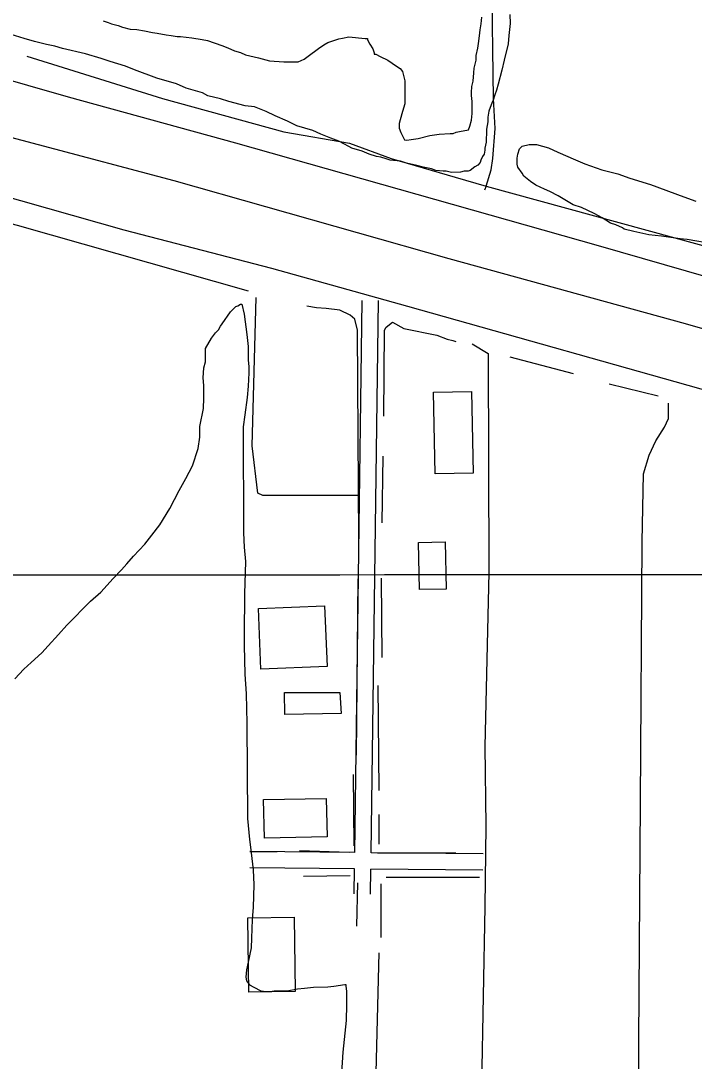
# Model space of a CAD drawing. Extents: x 3297716 to 3335574, y 688621 to 713991.
# Drawn here: x 3302403 to 3303640, y 708260 to 710172 of the extents above; entities that cross this region are included whole.
import ezdxf

# ---------------------------------------------------------------- set-up
doc = ezdxf.new("R2010")
doc.units = 0
for name, color, linetype in [('V-BLDG-OTLN', 7, 'Continuous'), ('V-GRID-MAJR', 7, 'Continuous'), ('V-ROAD-CNTR', 7, 'Continuous'), ('V-SITE-VEGE', 7, 'Continuous'), ('V-TOPO-SHOR', 7, 'Continuous')]:
    doc.layers.add(name, color=color, linetype=linetype)

msp = doc.modelspace()

# ---------------------------------------------------------------- linework, layer by layer
at = {"layer": 'V-BLDG-OTLN'}
for points in [[(3303164.3306166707, 709339.2459534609), (3303161.104820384, 709489.338315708), (3303231.064645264, 709490.8418975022), (3303234.2904415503, 709340.7495352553)], [(3303135.7556911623, 709126.7187196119), (3303133.89669488, 709213.215546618), (3303183.0205966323, 709214.2715445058), (3303184.879592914, 709127.7747175)], [(3302839.629283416, 709091.653789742), (3302961.1460403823, 709096.6627797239), (3302965.740031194, 708985.209002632), (3302844.223274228, 708980.2010126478)], [(3302991.703049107, 708899.0512845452), (3302888.13110812, 708897.0065997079), (3302887.5956882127, 708937.451540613), (3302989.488564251, 708937.2788770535)], [(3302965.7250312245, 708672.2956284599), (3302850.5672615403, 708670.021633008), (3302849.173264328, 708740.6344917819), (3302964.331034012, 708742.9074872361)], [(3302821.824319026, 708386.945199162), (3302820.01232265, 708523.554925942), (3302905.3861519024, 708524.6869236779), (3302907.19714828, 708388.077196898)]]:
    msp.add_lwpolyline(points, close=True, dxfattribs=at)
at = {"layer": 'V-GRID-MAJR'}
msp.add_spline([(3301840.245, 709153.404), (3307091.973, 709156.841), (3312343.699, 709161.042), (3317595.4250000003, 709166.008), (3322847.151, 709171.736), (3328098.875, 709178.229), (3333350.598, 709185.486), (3333350.599, 709185.486)], degree=3, dxfattribs=at)
at = {"layer": 'V-ROAD-CNTR'}
for points in [[(3308421.429119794, 708372.8322273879), (3308033.6908952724, 708474.850023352), (3307829.245304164, 708538.4528961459), (3307673.7906150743, 708577.76581752), (3307465.9940306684, 708638.107696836), (3307254.517453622, 708693.7905854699), (3306840.638281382, 708813.1463467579), (3306427.4211078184, 708925.1601227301), (3305856.145250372, 709082.62980779), (3304725.8745109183, 709406.646159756), (3303707.1155484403, 709688.6485957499), (3303464.6600333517, 709758.285456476), (3302798.324366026, 709947.062078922), (3302490.3779819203, 710031.989909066), (3302261.422439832, 710097.1467787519), (3302048.282866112, 710153.5906658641), (3301837.32428803, 710209.6375537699)], [(3301837.3832879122, 710108.4257561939), (3302185.237592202, 710011.0319509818), (3302684.325594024, 709878.7272155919), (3303189.8625829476, 709735.501502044), (3303623.8477149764, 709615.447742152), (3303887.21518824, 709539.9488931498), (3304298.69436528, 709424.476124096), (3304714.222534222, 709312.1003488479), (3305078.895804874, 709206.766559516), (3305550.28686209, 709073.450826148), (3306023.506915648, 708940.0730929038), (3306204.99555267, 708892.397188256), (3306509.996942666, 708809.8243534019), (3306838.703285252, 708720.728531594), (3307023.2069162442, 708668.654635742), (3307417.386127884, 708545.4758820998), (3307800.6603613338, 708444.7760834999), (3308230.7735011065, 708324.7163236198), (3308400.5011616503, 708279.294414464)], [(3305795.91637083, 708896.367180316), (3305250.5164616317, 709051.0398709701), (3304782.1013984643, 709182.91460722), (3304216.7845291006, 709343.7672855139), (3303697.0315686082, 709482.982007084), (3303114.097734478, 709647.2606785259), (3302864.03223461, 709716.6685397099), (3302593.1127764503, 709787.502398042), (3302261.957438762, 709881.0472109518)], [(3303016.8729289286, 708643.428686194), (3303030.49190169, 709658.1446567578)], [(3303046.870868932, 708643.089686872), (3303060.489841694, 709657.742657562)], [(3303016.8729289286, 708643.4296861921), (3302824.1023144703, 708645.6126818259)], [(3303252.5074576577, 708640.7616915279), (3303046.870868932, 708643.0906868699)], [(3303016.4709297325, 708613.432746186), (3302823.7623151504, 708615.614741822)], [(3303015.8539309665, 708567.547837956), (3303016.4699297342, 708613.431746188)], [(3303045.85187097, 708567.14583876), (3303046.467869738, 708613.092746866)], [(3303252.1674583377, 708610.763751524), (3303046.468869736, 708613.092746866)]]:
    msp.add_lwpolyline(points, dxfattribs=at)
at = {"layer": 'V-SITE-VEGE'}
for p, q in [((3302554.517, 710172.0749999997), (3302563.339, 710168.8189999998)), ((3302563.339, 710168.8189999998), (3302569.9560000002, 710166.6499999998)), ((3303249.1410000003, 710166.7749999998), (3303250.179, 710178.8910000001)), ((3303301.893, 710183.5519999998), (3303301.975, 710167.039)), ((3302569.9560000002, 710166.6499999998), (3302582.0810000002, 710163.4079999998)), ((3302582.0810000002, 710163.4079999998), (3302589.802, 710160.1460000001)), ((3302589.802, 710160.1460000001), (3302604.129, 710156.916)), ((3302604.129, 710156.916), (3302616.2430000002, 710155.875)), ((3302616.2430000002, 710155.875), (3302630.565, 710153.748)), ((3302630.565, 710153.748), (3302644.8910000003, 710150.5160000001)), ((3302644.8910000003, 710150.5160000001), (3302653.701, 710149.459)), ((3302653.701, 710149.459), (3302670.231, 710146.242)), ((3303245.95, 710144.7429999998), (3303246.994, 710155.755)), ((3303246.994, 710155.755), (3303249.1410000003, 710166.7749999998)), ((3303301.975, 710167.039), (3303299.886, 710145.015)), ((3302409.379, 710139.4219999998), (3302385.122, 710147.0059999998)), ((3302428.1180000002, 710134.011), (3302409.379, 710139.4219999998)), ((3302450.163, 710128.6190000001), (3302428.1180000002, 710134.011)), ((3302670.231, 710146.242), (3302679.041, 710145.185)), ((3302679.041, 710145.185), (3302690.059, 710143.039)), ((3302690.059, 710143.039), (3302696.664, 710143.071)), ((3302696.664, 710143.071), (3302717.591, 710140.976)), ((3302717.591, 710140.976), (3302736.3200000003, 710137.765)), ((3302736.3200000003, 710137.765), (3302746.238, 710135.617)), ((3302746.238, 710135.617), (3302772.7, 710126.943)), ((3302959.828, 710127.8879999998), (3302967.512, 710132.3299999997)), ((3302967.512, 710132.3299999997), (3302987.294, 710139.0349999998)), ((3302987.294, 710139.035), (3302993.892, 710140.167)), ((3302993.892, 710140.167), (3303005.99, 710142.4299999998)), ((3303005.99, 710142.4299999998), (3303035.727, 710139.278)), ((3303035.727, 710139.278), (3303040.128, 710139.3009999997)), ((3303040.128, 710139.3009999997), (3303040.14, 710137.099)), ((3303040.14, 710137.099), (3303044.582, 710129.415)), ((3303242.7630000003, 710121.6079999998), (3303243.818, 710130.421)), ((3303243.818, 710130.421), (3303245.95, 710144.7429999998)), ((3303299.886, 710145.015), (3303298.862, 710129.598)), ((3302465.588, 710125.395), (3302450.163, 710128.6190000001)), ((3302479.92, 710121.064), (3302465.588, 710125.395)), ((3302521.8000000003, 710111.3679999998), (3302479.92, 710121.0639999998)), ((3302550.466, 710102.7049999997), (3302521.8000000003, 710111.3679999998)), ((3302772.7, 710126.9429999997), (3302783.731, 710122.5949999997)), ((3302783.731, 710122.5949999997), (3302795.865, 710117.154)), ((3302795.865, 710117.154), (3302806.89, 710113.908)), ((3302806.89, 710113.908), (3302815.716, 710109.5480000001)), ((3302931.316, 710106.8299999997), (3302949.957, 710121.2339999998)), ((3302949.957, 710121.234), (3302959.828, 710127.888)), ((3303044.582, 710129.415), (3303050.13, 710120.6379999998)), ((3303050.13, 710120.6379999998), (3303052.3710000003, 710112.943)), ((3303052.3710000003, 710112.943), (3303052.381, 710110.742)), ((3303239.5300000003, 710108.384), (3303242.7630000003, 710121.6079999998)), ((3303298.862, 710129.598), (3303291.307, 710099.8379999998)), ((3302567.003, 710097.286), (3302550.466, 710102.7049999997)), ((3302595.667, 710088.621), (3302567.003, 710097.286)), ((3302815.716, 710109.5480000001), (3302839.961, 710104.1680000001)), ((3302839.961, 710104.1680000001), (3302859.806, 710098.763)), ((3302859.806, 710098.7629999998), (3302886.233, 710096.6939999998)), ((3302886.233, 710096.6939999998), (3302912.6520000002, 710096.8279999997)), ((3302912.6520000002, 710096.828), (3302923.64, 710101.286)), ((3302923.64, 710101.286), (3302931.316, 710106.83)), ((3303052.381, 710110.742), (3303055.683, 710110.758)), ((3303055.683, 710110.758), (3303063.412, 710106.394)), ((3303063.412, 710106.394), (3303077.756, 710099.863)), ((3303077.756, 710099.863), (3303093.22, 710088.932)), ((3303236.343, 710085.25), (3303239.573, 710099.5779999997)), ((3303239.573, 710099.5779999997), (3303239.5300000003, 710108.384)), ((3303291.307, 710099.8379999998), (3303286.998, 710081.103)), ((3302612.213, 710082.1020000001), (3302595.667, 710088.621)), ((3302653.015, 710066.898), (3302612.213, 710082.1020000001)), ((3303093.22, 710088.932), (3303099.85, 710084.562)), ((3303099.85, 710084.562), (3303104.278, 710079.082)), ((3303104.278, 710079.082), (3303108.771, 710061.491)), ((3303234.262, 710061.0219999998), (3303235.284, 710076.4399999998)), ((3303235.284, 710076.4399999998), (3303236.343, 710085.25)), ((3303286.998, 710081.103), (3303280.522, 710055.7529999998)), ((3302689.4, 710056.072), (3302653.015, 710066.898)), ((3302707.0500000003, 710048.4579999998), (3302689.4, 710056.0719999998)), ((3303108.771, 710061.491), (3303108.982, 710019.6630000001)), ((3303232.112, 710051.106), (3303234.262, 710061.0219999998)), ((3303280.522, 710055.7529999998), (3303277.274, 710044.728)), ((3302736.811, 710039.8009999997), (3302707.0500000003, 710048.4579999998)), ((3302746.75, 710034.3470000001), (3302736.811, 710039.8009999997)), ((3303231.065, 710040.0920000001), (3303232.112, 710051.106)), ((3303231.094, 710034.5889999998), (3303231.065, 710040.0920000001)), ((3303232.249, 710023.587), (3303231.094, 710034.5889999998)), ((3303274.018, 710035.906), (3303270.7660000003, 710025.981)), ((3303277.274, 710044.728), (3303274.018, 710035.906)), ((3302769.892, 710028.961), (3302746.75, 710034.3470000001)), ((3302785.332, 710023.534), (3302769.892, 710028.961)), ((3302815.09, 710015.981), (3302785.332, 710023.534)), ((3302832.713, 710013.8649999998), (3302815.09, 710015.9809999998)), ((3303108.982, 710019.6630000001), (3303104.648, 710005.3289999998)), ((3303232.362, 710001.571), (3303232.249, 710023.587)), ((3303268.591, 710020.468), (3303265.328, 710012.7449999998)), ((3303270.7660000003, 710025.981), (3303268.591, 710020.468)), ((3302853.6720000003, 710005.1649999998), (3302832.713, 710013.8649999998)), ((3302870.222, 709997.5430000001), (3302853.6720000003, 710005.1649999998)), ((3302893.389, 709987.753), (3302870.222, 709997.5430000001)), ((3303104.648, 710005.3289999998), (3303100.327, 709989.897)), ((3303231.321, 709989.4569999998), (3303232.362, 710001.571)), ((3303263.159, 710006.1299999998), (3303261.0130000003, 709995.112)), ((3303265.328, 710012.7449999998), (3303263.159, 710006.1299999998)), ((3302909.9450000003, 709979.0329999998), (3302893.389, 709987.753)), ((3302939.708, 709970.3740000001), (3302909.9450000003, 709979.0329999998)), ((3303100.327, 709989.897), (3303098.156, 709983.2819999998)), ((3303098.156, 709983.2819999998), (3303098.201, 709974.476)), ((3303225.906, 709971.8179999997), (3303228.073, 709978.433)), ((3303228.073, 709978.433), (3303231.321, 709989.4569999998)), ((3303261.06, 709986.3049999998), (3303258.9220000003, 709973.085)), ((3303261.0130000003, 709995.112), (3303261.06, 709986.3049999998)), ((3302954.053, 709963.843), (3302939.708, 709970.3740000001)), ((3302972.804, 709956.23), (3302954.053, 709963.843)), ((3303098.201, 709974.476), (3303101.541, 709966.7880000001)), ((3303101.541, 709966.7880000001), (3303108.214, 709953.611)), ((3303133.521, 709955.9389999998), (3303154.406, 709961.5509999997)), ((3303154.406, 709961.551), (3303172.009, 709963.841)), ((3303172.009, 709963.841), (3303191.813, 709965.041)), ((3303191.813, 709965.041), (3303197.318, 709965.069)), ((3303197.318, 709965.069), (3303202.813, 709967.2980000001)), ((3303202.813, 709967.2980000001), (3303209.412, 709968.4319999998)), ((3303209.412, 709968.4319999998), (3303225.906, 709971.8179999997)), ((3303258.963, 709965.3809999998), (3303257.916, 709954.367)), ((3303258.9220000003, 709973.085), (3303258.963, 709965.3809999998)), ((3302987.14, 709950.7989999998), (3302972.804, 709956.2299999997)), ((3303005.904, 709940.987), (3302987.14, 709950.7989999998)), ((3303011.4250000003, 709937.712), (3303005.904, 709940.987)), ((3303108.214, 709953.611), (3303112.6210000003, 709952.534)), ((3303112.6210000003, 709952.534), (3303120.322, 709953.672)), ((3303120.322, 709953.672), (3303133.521, 709955.9389999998)), ((3303257.943, 709948.8640000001), (3303255.799, 709937.843)), ((3303257.916, 709954.367), (3303257.943, 709948.8640000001)), ((3303030.165, 709932.301), (3303011.4250000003, 709937.712)), ((3303043.403, 709926.8640000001), (3303030.165, 709932.301)), ((3303056.633, 709922.5279999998), (3303043.403, 709926.8639999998)), ((3303064.344, 709921.4679999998), (3303056.633, 709922.5279999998)), ((3303074.268, 709918.2149999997), (3303064.344, 709921.4679999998)), ((3303251.473, 709922.4119999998), (3303248.207, 709915.79)), ((3303254.752, 709926.8309999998), (3303251.473, 709922.4119999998)), ((3303255.815, 709934.542), (3303254.752, 709926.8309999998)), ((3303255.799, 709937.843), (3303255.815, 709934.542)), ((3303081.983, 709916.0529999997), (3303074.268, 709918.2149999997)), ((3303100.708, 709913.9449999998), (3303081.983, 709916.0529999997)), ((3303111.732, 709910.6969999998), (3303100.708, 709913.9449999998)), ((3303130.467, 709906.39), (3303111.732, 709910.6969999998)), ((3303142.594, 709903.148), (3303130.467, 709906.39)), ((3303158.019, 709899.925), (3303142.594, 709903.148)), ((3303237.258, 709903.6249999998), (3303228.485, 709896.978)), ((3303242.745, 709906.953), (3303237.258, 709903.6249999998)), ((3303247.126, 709911.381), (3303242.745, 709906.953)), ((3303248.207, 709915.79), (3303247.126, 709911.381)), ((3303165.742, 709896.66), (3303158.019, 709899.925)), ((3303178.9560000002, 709895.626), (3303165.742, 709896.66)), ((3303184.461, 709895.655), (3303178.9560000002, 709895.626)), ((3303194.377, 709893.502), (3303184.461, 709895.655)), ((3303210.8880000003, 709893.586), (3303194.377, 709893.502)), ((3303217.483, 709895.8200000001), (3303210.8880000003, 709893.586)), ((3303225.187, 709895.859), (3303217.483, 709895.8200000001)), ((3303228.485, 709896.978), (3303225.187, 709895.859)), ((3302773.0810000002, 709615.081), (3302788.38, 709637.172)), ((3302788.38, 709637.172), (3302798.237, 709647.13)), ((3302798.237, 709647.13), (3302801.534, 709648.248)), ((3302801.534, 709648.2480000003), (3302807.021, 709651.5780000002)), ((3302807.021, 709651.5780000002), (3302809.222, 709651.5880000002)), ((3302809.222, 709651.5880000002), (3302813.722, 709632.898)), ((3302769.8000000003, 709610.6610000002), (3302773.0810000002, 709615.081)), ((3302813.722, 709632.898), (3302818.311, 709595.4940000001)), ((3302753.4, 709588.5630000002), (3302761.055, 709598.508)), ((3302761.055, 709598.508), (3302766.532, 709604.04)), ((3302766.532, 709604.04), (3302769.8000000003, 709610.6610000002)), ((3302818.311, 709595.4940000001), (3302820.623, 709573.49)), ((3302742.486, 709569.7930000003), (3302753.4, 709588.5630000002)), ((3302742.609, 709545.5780000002), (3302742.486, 709569.7930000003)), ((3302820.623, 709573.49), (3302820.7460000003, 709549.272)), ((3302739.363, 709534.5530000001), (3302742.609, 709545.5780000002)), ((3302820.7460000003, 709549.272), (3302821.914, 709536.0710000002)), ((3302738.355, 709515.835), (3302739.363, 709534.5530000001)), ((3302821.969, 709525.063), (3302820.99, 709500.839)), ((3302821.914, 709536.0710000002), (3302821.969, 709525.063)), ((3302739.529, 709501.5290000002), (3302738.355, 709515.835)), ((3302739.648, 709478.4130000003), (3302739.529, 709501.5290000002)), ((3302820.99, 709500.839), (3302818.895, 709479.915)), ((3302738.64, 709459.6950000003), (3302739.648, 709478.4130000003)), ((3302818.895, 709479.915), (3302814.653, 709447.9700000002)), ((3302732.201, 709426.64), (3302738.64, 709459.6950000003)), ((3302814.653, 709447.9700000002), (3302811.463, 709425.9380000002)), ((3302732.301, 709406.826), (3302732.201, 709426.64)), ((3302811.463, 709425.9380000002), (3302812.444, 709231.1030000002)), ((3302729.1040000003, 709385.895), (3302732.301, 709406.826)), ((3302718.258, 709353.9180000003), (3302729.1040000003, 709385.895)), ((3302706.265, 709330.7400000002), (3302718.258, 709353.9180000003)), ((3302694.27, 709308.6670000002), (3302706.265, 709330.7400000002)), ((3302676.823, 709275.5530000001), (3302694.27, 709308.6670000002)), ((3302658.2600000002, 709245.7380000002), (3302676.823, 709275.5530000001)), ((3302644.045, 709226.9540000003), (3302658.2600000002, 709245.7380000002)), ((3302630.921, 709210.375), (3302644.045, 709226.9540000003)), ((3302812.444, 709231.1030000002), (3302813.679, 709204.6920000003)), ((3302610.116, 709188.255), (3302630.921, 709210.375)), ((3302813.679, 709204.6920000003), (3302816.0130000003, 709178.285)), ((3302598.08, 709173.882), (3302610.116, 709188.255)), ((3302816.0130000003, 709178.285), (3302814.111, 709118.8340000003)), ((3302572.895, 709147.3380000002), (3302588.2290000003, 709162.8250000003)), ((3302588.2290000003, 709162.8250000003), (3302598.08, 709173.882)), ((3302549.906, 709121.9040000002), (3302572.895, 709147.3380000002)), ((3302531.278, 709105.2970000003), (3302549.906, 709121.9040000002)), ((3302814.111, 709118.8340000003), (3302814.178, 709105.622)), ((3302487.469, 709061.0450000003), (3302531.278, 709105.2970000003)), ((3302814.178, 709105.622), (3302813.322, 709057.185)), ((3302472.142, 709044.4570000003), (3302487.469, 709061.0450000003)), ((3302453.536, 709023.4460000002), (3302472.142, 709044.4570000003)), ((3302813.322, 709057.185), (3302813.488, 709024.1630000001)), ((3302441.494, 709010.177), (3302453.536, 709023.4460000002)), ((3302813.488, 709024.1630000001), (3302814.852, 708971.331)), ((3302421.767, 708992.464), (3302441.494, 709010.177)), ((3302408.619, 708980.2910000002), (3302421.767, 708992.464)), ((3302392.198, 708962.5940000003), (3302408.619, 708980.2910000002)), ((3302814.852, 708971.331), (3302817.24, 708935.018)), ((3302817.24, 708935.018), (3302818.612, 708881.086)), ((3302818.612, 708881.086), (3302819.497, 708706.066)), ((3302819.497, 708706.066), (3302822.9930000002, 708667.555)), ((3302822.9930000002, 708667.555), (3302825.2660000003, 708653.2560000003)), ((3302825.2660000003, 708653.2560000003), (3302829.88, 708611.4500000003)), ((3302829.88, 708611.4500000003), (3302831.119, 708583.9370000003)), ((3302831.119, 708583.9370000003), (3302830.224, 708543.2020000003)), ((3302830.224, 708543.2020000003), (3302828.14, 708520.0760000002)), ((3302828.14, 708520.0760000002), (3302827.2120000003, 708485.944)), ((3302827.2120000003, 708485.944), (3302826.198, 708468.33)), ((3302826.198, 708468.33), (3302820.828, 708441.884)), ((3302820.828, 708441.884), (3302817.599, 708427.558)), ((3302817.599, 708427.558), (3302816.5640000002, 708414.3420000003)), ((3302816.5640000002, 708414.3420000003), (3302817.699, 708407.7440000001)), ((3302817.699, 708407.7440000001), (3302823.241, 708400.066)), ((3302823.241, 708400.066), (3302830.968, 708395.701)), ((3302830.968, 708395.701), (3302844.21, 708389.1620000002)), ((3302892.643, 708389.408), (3302911.34, 708392.8030000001)), ((3302911.34, 708392.8030000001), (3302924.543, 708393.973)), ((3302924.543, 708393.973), (3302941.044, 708396.256)), ((3302941.044, 708396.2560000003), (3302967.463, 708396.3900000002)), ((3302967.463, 708396.3900000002), (3302978.465, 708397.5470000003)), ((3302978.465, 708397.5470000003), (3302998.261, 708400.948)), ((3302998.261, 708400.948), (3303000.4620000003, 708400.959)), ((3303000.4620000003, 708400.959), (3303000.481, 708397.657)), ((3303000.481, 708397.657), (3303001.626, 708388.857)), ((3302844.21, 708389.1620000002), (3302854.123, 708388.1140000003)), ((3302854.123, 708388.1140000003), (3302860.727, 708388.1460000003)), ((3302860.727, 708388.1460000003), (3302868.428, 708389.285)), ((3302868.428, 708389.285), (3302892.643, 708389.408)), ((3303001.626, 708388.857), (3303001.753, 708363.54)), ((3303001.753, 708363.54), (3303000.796, 708334.915)), ((3303000.796, 708334.915), (3302994.486, 708276.541)), ((3302994.486, 708276.541), (3302991.423, 708229.189))]:
    msp.add_line(p, q, dxfattribs=at)
msp.add_lwpolyline([(3303726.765, 709753.085), (3303627.609, 709770.2000000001), (3303614.393, 709771.232), (3303580.2430000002, 709776.563), (3303557.119, 709778.648), (3303529.561, 709785.1140000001), (3303511.93, 709789.429), (3303508.616, 709791.6140000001), (3303496.48, 709797.056), (3303486.555, 709800.31), (3303471.097, 709810.138), (3303456.747, 709817.7710000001), (3303433.575, 709828.662), (3303418.1380000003, 709834.088), (3303390.535, 709850.459), (3303375.0870000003, 709858.088), (3303365.1580000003, 709862.4400000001), (3303349.708, 709870.069), (3303339.767, 709876.622), (3303327.61, 709886.4670000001), (3303324.2800000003, 709891.954), (3303316.518, 709902.925), (3303315.389, 709908.424), (3303315.3340000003, 709919.432), (3303316.395, 709927.14), (3303319.647, 709937.0650000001), (3303324.0300000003, 709941.491), (3303337.219, 709944.86), (3303350.429, 709944.925), (3303372.48, 709938.431), (3303390.129, 709930.817), (3303422.123, 709916.667), (3303439.775, 709909.051), (3303470.6520000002, 709898.198), (3303500.412, 709890.645), (3303522.467, 709883.049), (3303559.951, 709871.13), (3303621.711, 709848.323), (3303643.7660000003, 709840.729)], dxfattribs=at)
at = {"layer": 'V-TOPO-SHOR'}
for p, q in [((3303301.4762153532, 709554.7288124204), (3303417.9025352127, 709523.7800438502)), ((3303484.2213250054, 709504.6212823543), (3303574.1201289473, 709482.5150190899)), ((3303067.14982475, 709249.6623793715), (3303068.623575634, 709371.9837027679)), ((3303019.9897964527, 708822.274622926), (3303022.9372982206, 709146.4998174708)), ((3303067.14982475, 709002.07223081), (3303065.6760738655, 709147.9735683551)), ((3303061.254821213, 708757.429584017), (3303059.7810703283, 708950.4909498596)), ((3303015.5685437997, 708655.7407730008), (3303014.0947929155, 708786.9046017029)), ((3303061.254821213, 708658.6882747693), (3303061.254821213, 708713.2170574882)), ((3302823.980928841, 708645.4245168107), (3302874.0884589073, 708645.4245168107)), ((3302915.3534836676, 708646.898267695), (3303006.7260384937, 708643.9507659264)), ((3303202.7349061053, 708642.4770150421), (3303058.3073194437, 708642.4770150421)), ((3302922.7222380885, 708599.7382393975), (3303008.1997893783, 708601.2119902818)), ((3303021.463547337, 708587.9482323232), (3303019.9897964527, 708508.3656845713)), ((3303064.9879622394, 708487.3945345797), (3303064.9879622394, 708585.6536238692)), ((3303074.496906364, 708598.3322160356), (3303245.65790061, 708598.3322160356))]:
    msp.add_line(p, q, dxfattribs=at)
for points in [[(3303258.1902375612, 709868.0812713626), (3303267.156155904, 709897.9676658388), (3303270.1447953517, 709918.8881419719), (3303274.627754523, 709974.1779717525), (3303271.639115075, 710029.4678015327), (3303268.6504756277, 710255.1100798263), (3303267.156155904, 710298.4453518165), (3303276.1220742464, 710332.8147054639), (3303279.1107136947, 710549.4910654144), (3303282.099353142, 711053.0768123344), (3303282.099353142, 711148.7132746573), (3303288.0052698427, 711156.5168192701)], [(3303258.1902375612, 709868.0812713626), (3303797.1766598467, 709720.3876227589), (3304177.1968676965, 709618.5298774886), (3304621.28515066, 709485.8336676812), (3305077.714468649, 709365.3870421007), (3305185.482502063, 709321.0119695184), (3305797.22457409, 709146.681327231), (3305784.5459819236, 709213.2439361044), (3305781.3763338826, 709254.449360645), (3305800.394222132, 709321.0119695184), (3305787.7156299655, 709406.5924666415), (3305794.0549260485, 709793.2895277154), (3305787.715629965, 710344.8082869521), (3306291.689668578, 710344.8082869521), (3306795.6637071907, 710354.3172310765)], [(3302413.8995936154, 710107.1724271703), (3302663.45098749, 710029.4678015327), (3302886.104626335, 709968.200692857), (3303007.144523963, 709947.2802167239), (3303083.354829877, 709918.8881419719), (3303201.4060880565, 709884.5187883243), (3303258.1902375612, 709868.0812713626), (3303255.2015981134, 709860.6096727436)], [(3301955.6111476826, 709916.9058013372), (3302057.039885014, 709888.3789689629), (3302136.2810860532, 709859.8521365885), (3302234.5401753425, 709840.834248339), (3302323.2903205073, 709815.4770640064), (3302396.192225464, 709796.4591757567), (3302820.925063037, 709676.0125501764)], [(3303021.463547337, 709299.7699094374), (3302847.56094299, 709299.7699094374), (3302838.7184376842, 709304.1911620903), (3302828.402181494, 709391.1424642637), (3302835.7709359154, 709663.7863778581)], [(3303024.411049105, 709218.7136108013), (3303021.463547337, 709603.3625916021), (3303017.0422946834, 709623.9951039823), (3303008.1997893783, 709631.3638584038), (3302989.041027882, 709640.2063637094), (3302963.9872628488, 709643.153865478), (3302946.302252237, 709644.6276163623), (3302928.6172416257, 709647.5751181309)], [(3303070.097326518, 709445.6712469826), (3303071.5710774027, 709603.3625916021), (3303074.518579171, 709609.2575951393), (3303086.3085862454, 709618.1001004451), (3303106.941098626, 709606.3100933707), (3303167.3648848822, 709594.5200862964), (3303186.5236463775, 709587.1513318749), (3303196.839902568, 709584.2038301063), (3303202.7349061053, 709582.730079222)], [(3303232.209923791, 709578.3088265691), (3303261.6849414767, 709560.6238159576), (3303263.158692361, 709158.2898245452), (3303255.7899379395, 708838.4858826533), (3303257.2636888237, 708692.5845451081), (3303255.7899379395, 708543.7357057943), (3303249.8949344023, 708215.0892585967), (3303245.65790061, 708135.5636019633), (3303257.2636888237, 708050.0291595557), (3303252.842436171, 707904.1278220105), (3303249.8949344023, 707753.8052318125)], [(3303538.750107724, 707918.8653308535), (3303538.750107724, 708297.6193081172), (3303541.6976094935, 708735.3233207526), (3303544.6451112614, 709214.2923581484), (3303547.5926130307, 709339.5611833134), (3303557.9088692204, 709373.4574536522), (3303569.698876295, 709399.9849695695), (3303585.9101360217, 709425.0387346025), (3303593.2788904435, 709441.2499943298), (3303593.2788904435, 709454.5137522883), (3303593.2788904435, 709464.8300084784), (3303593.2788904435, 709469.2512611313)], [(3303042.800425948, 706709.2219832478), (3303049.139722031, 707546.0090662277), (3303055.4790181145, 708214.8048030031), (3303061.8183141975, 708458.8677022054)]]:
    msp.add_lwpolyline(points, dxfattribs=at)

doc.saveas('drawing.dxf')
